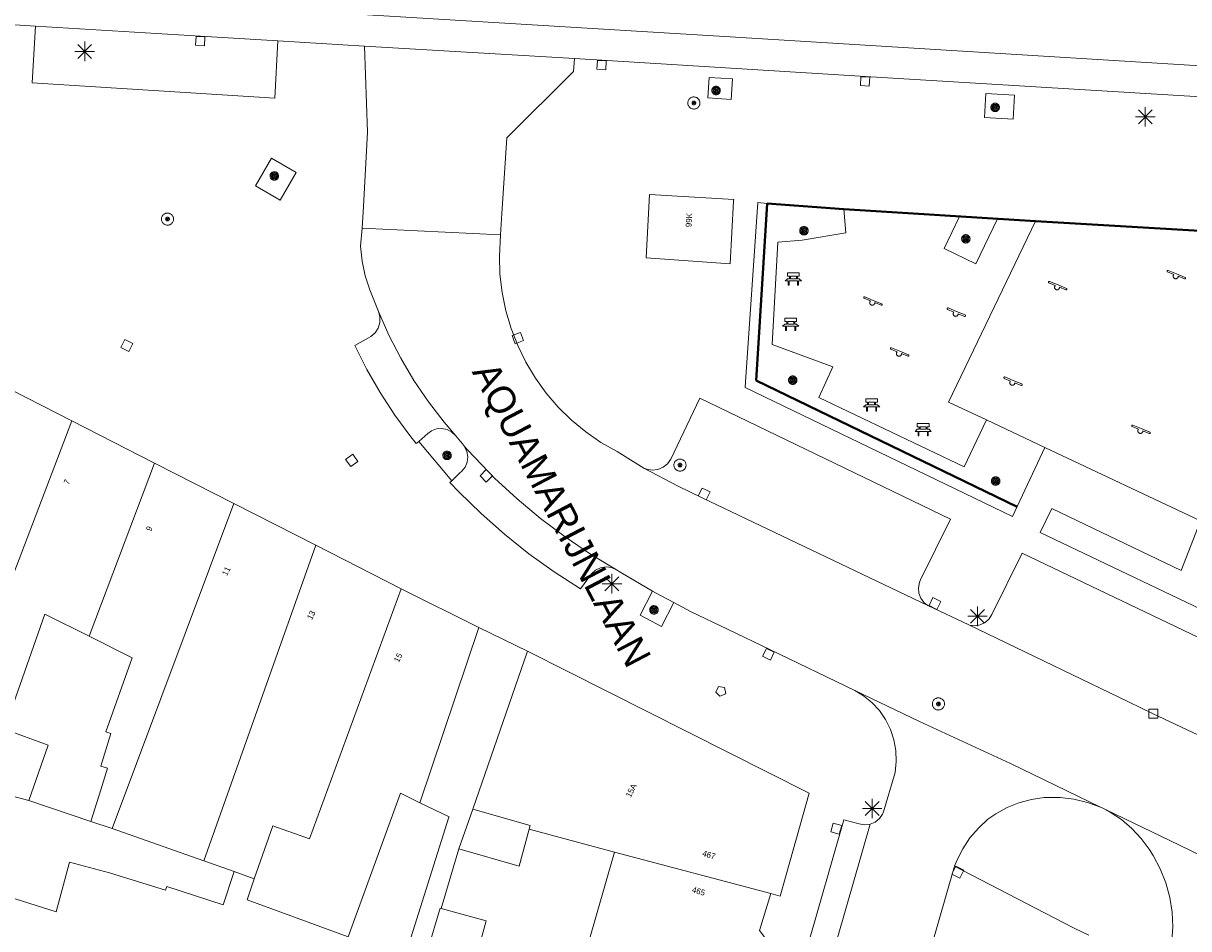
# Model space of a CAD drawing. Header units: metres. Extents: x 135779 to 137489, y 452643 to 455118.
# Tile 270 of 489: x 136738 to 136797, y 453838 to 453884. Entities that reach past the tile are written whole.
import ezdxf
from ezdxf.enums import TextEntityAlignment as Align

# ---------------------------------------------------------------- set-up
doc = ezdxf.new("R2010")
doc.units = ezdxf.units.M
doc.linetypes.add('DGN_Style_3', pattern=[78.572352, 56.123108, -22.449243])
doc.linetypes.add('DGN_Style_4', pattern=[89.853097, 44.898487, -22.449243, 0.056123, -22.449243])
for name, color, linetype, lineweight in [('KTop_NAR_Huisnummer (t)', 7, 'Continuous', 13), ('KTop_ORL_Weg_Straatnaam (t)', 7, 'Continuous', 13), ('KTop_OTD_Open verharding', 15, 'Continuous', 13), ('KTop_PAL_Lichtmast', 40, 'Continuous', 13), ('KTop_PND_Grondvlaksituatie van BAG-pand [tachy]', 1, 'Continuous', 13), ('KTop_PND_Pandscheiding', 40, 'Continuous', 13), ('KTop_PUT_Brandkraan of -put', 1, 'Continuous', 13), ('KTop_PUT_Inspectie- of rioolput', 15, 'Continuous', 13), ('KTop_PUT_Kolk', 15, 'Continuous', 13), ('KTop_SHD_Hek (l)', 15, 'DGN_Style_4', 40), ('KTop_STM_Bank', 40, 'Continuous', 13), ('KTop_STM_Speelvoorziening', 40, 'Continuous', 13), ('KTop_VGO_Boom', 92, 'Continuous', 13), ('KTop_VGO_Haag (l)', 92, 'DGN_Style_3', 40), ('KTop_WGD_Parkeervlak', 251, 'Continuous', 13), ('KTop_WGD_Rijbaan_Lokale weg', 251, 'Continuous', 13), ('KTop_WGD_Rijbaan_Lokale weg_verkeersdrempel', 40, 'Continuous', 13), ('KTop_WGD_Voetpad', 251, 'Continuous', 13)]:
    doc.layers.add(name, color=color, linetype=linetype, lineweight=lineweight)
doc.styles.add('Style-ROVU', font='ROVU.shx')

# ---------------------------------------------------------------- blocks, each defined once
blk = doc.blocks.new('PAL_Lichtmast')
at = {"layer": 'KTop_PAL_Lichtmast'}
for p, q in [((-0.354, -0.354), (0.354, 0.354)), ((0.354, -0.354), (-0.354, 0.354)), ((0, -0.5), (0, 0.5)), ((-0.5, 0), (0.5, 0))]:
    blk.add_line(p, q, dxfattribs=at)
blk = doc.blocks.new('PUT_Kolk')
at = {"layer": 'KTop_PUT_Kolk', "flags": 128}
blk.add_lwpolyline([(0.225, -0.225), (0.225, 0.225), (-0.225, 0.225), (-0.225, -0.225), (0.225, -0.225)], dxfattribs=at)
blk = doc.blocks.new('PUT_Brandkraan_of_-put')
at = {"layer": 'KTop_PUT_Brandkraan of -put'}
for p, q in [((-0.25, 0.034), (0, 0.25)), ((-0.158, -0.25), (-0.25, 0.034)), ((0, 0.25), (0.25, 0.033)), ((0.25, 0.033), (0.158, -0.25)), ((0.158, -0.25), (-0.158, -0.25))]:
    blk.add_line(p, q, dxfattribs=at)
blk = doc.blocks.new('PUT_Inspectie-_of_rioolput')
at = {"layer": 'KTop_PUT_Inspectie- of rioolput', "flags": 128}
for points in [[(0.31, 0), (0.308, 0.032), (0.303, 0.064), (0.294, 0.095), (0.283, 0.126), (0.268, 0.155), (0.25, 0.182), (0.23, 0.207), (0.207, 0.23), (0.182, 0.25), (0.154, 0.268), (0.126, 0.283), (0.095, 0.294), (0.064, 0.303), (0.032, 0.308), (0, 0.309), (-0.032, 0.308), (-0.064, 0.303), (-0.096, 0.294), (-0.126, 0.283), (-0.155, 0.268), (-0.182, 0.25), (-0.207, 0.23), (-0.23, 0.207), (-0.25, 0.182), (-0.268, 0.154), (-0.283, 0.126), (-0.294, 0.095), (-0.303, 0.064), (-0.308, 0.032), (-0.309, 0), (-0.308, -0.032), (-0.303, -0.064), (-0.294, -0.096), (-0.283, -0.126), (-0.268, -0.155), (-0.25, -0.182), (-0.23, -0.207), (-0.207, -0.23), (-0.182, -0.25), (-0.155, -0.268), (-0.126, -0.283), (-0.096, -0.294), (-0.064, -0.303), (-0.032, -0.308), (0, -0.309), (0.032, -0.308), (0.064, -0.303), (0.095, -0.294), (0.126, -0.283), (0.155, -0.268), (0.182, -0.25), (0.207, -0.23), (0.23, -0.207), (0.25, -0.182), (0.268, -0.155), (0.283, -0.126), (0.294, -0.096), (0.303, -0.064), (0.308, -0.032), (0.31, 0)], [(0.095, 0), (0.094, 0.009), (0.092, 0.019), (0.09, 0.029), (0.086, 0.038), (0.082, 0.047), (0.076, 0.055), (0.07, 0.063), (0.063, 0.07), (0.055, 0.076), (0.047, 0.082), (0.038, 0.086), (0.029, 0.09), (0.019, 0.092), (0.009, 0.094), (0, 0.094), (-0.01, 0.094), (-0.02, 0.092), (-0.029, 0.09), (-0.039, 0.086), (-0.048, 0.082), (-0.056, 0.076), (-0.064, 0.07), (-0.071, 0.063), (-0.077, 0.055), (-0.082, 0.047), (-0.087, 0.038), (-0.09, 0.029), (-0.093, 0.019), (-0.094, 0.009), (-0.095, 0), (-0.094, -0.01), (-0.093, -0.02), (-0.09, -0.029), (-0.087, -0.039), (-0.082, -0.048), (-0.077, -0.056), (-0.071, -0.064), (-0.064, -0.071), (-0.056, -0.077), (-0.047, -0.082), (-0.039, -0.087), (-0.029, -0.09), (-0.02, -0.093), (-0.01, -0.094), (0, -0.095), (0.009, -0.094), (0.019, -0.093), (0.029, -0.09), (0.038, -0.087), (0.047, -0.082), (0.055, -0.077), (0.063, -0.071), (0.07, -0.064), (0.076, -0.056), (0.082, -0.047), (0.086, -0.039), (0.09, -0.029), (0.092, -0.02), (0.094, -0.01), (0.095, 0)], [(0.035, 0), (0.034, 0.003), (0.034, 0.007), (0.033, 0.01), (0.031, 0.014), (0.03, 0.017), (0.028, 0.02), (0.026, 0.023), (0.023, 0.026), (0.02, 0.028), (0.017, 0.03), (0.014, 0.031), (0.01, 0.033), (0.007, 0.034), (0.003, 0.034), (0, 0.034), (-0.004, 0.034), (-0.007, 0.034), (-0.011, 0.033), (-0.014, 0.031), (-0.018, 0.03), (-0.021, 0.028), (-0.023, 0.026), (-0.026, 0.023), (-0.028, 0.02), (-0.03, 0.017), (-0.032, 0.014), (-0.033, 0.01), (-0.034, 0.007), (-0.035, 0.003), (-0.035, 0), (-0.035, -0.004), (-0.034, -0.007), (-0.033, -0.011), (-0.032, -0.014), (-0.03, -0.018), (-0.028, -0.021), (-0.026, -0.023), (-0.023, -0.026), (-0.021, -0.028), (-0.017, -0.03), (-0.014, -0.032), (-0.011, -0.033), (-0.007, -0.034), (-0.004, -0.035), (0, -0.035), (0.003, -0.035), (0.007, -0.034), (0.01, -0.033), (0.014, -0.032), (0.017, -0.03), (0.02, -0.028), (0.023, -0.026), (0.026, -0.023), (0.028, -0.021), (0.03, -0.017), (0.031, -0.014), (0.033, -0.011), (0.034, -0.007), (0.034, -0.004), (0.035, 0)], [(0.01, 0.02), (0.007, 0.02), (0.005, 0.021), (0.003, 0.022), (0.001, 0.022), (-0.001, 0.022), (-0.004, 0.022), (-0.006, 0.021), (-0.008, 0.02), (-0.01, 0.019), (-0.012, 0.018), (-0.014, 0.017), (-0.016, 0.015), (-0.017, 0.013), (-0.019, 0.012), (-0.02, 0.009), (-0.021, 0.007), (-0.022, 0.005), (-0.022, 0.003), (-0.022, 0.001), (-0.022, -0.001), (-0.022, -0.004), (-0.022, -0.006), (-0.021, -0.008), (-0.02, -0.01), (-0.019, -0.012), (-0.017, -0.014), (-0.016, -0.016), (-0.014, -0.017), (-0.012, -0.019), (-0.01, -0.02), (-0.008, -0.021), (-0.006, -0.022), (-0.003, -0.022), (-0.001, -0.022), (0.001, -0.022), (0.003, -0.022), (0.005, -0.022), (0.008, -0.021), (0.01, -0.02), (0.012, -0.019), (0.014, -0.017), (0.015, -0.016), (0.017, -0.014), (0.018, -0.012), (0.02, -0.01), (0.02, -0.008), (0.021, -0.006), (0.022, -0.003), (0.022, -0.001), (0.022, 0.001), (0.022, 0.003), (0.021, 0.005), (0.02, 0.008), (0.019, 0.01), (0.018, 0.012), (0.017, 0.014), (0.015, 0.015), (0.013, 0.017), (0.012, 0.018), (0.01, 0.02)]]:
    blk.add_lwpolyline(points, dxfattribs=at)
blk = doc.blocks.new('STM_Speelvoorziening')
at = {"layer": 'KTop_STM_Speelvoorziening'}
for p, q in [((-0.456, 0.218), (-0.455, 0.222)), ((-0.456, 0.214), (-0.456, 0.218)), ((-0.456, 0.21), (-0.456, 0.214)), ((-0.455, 0.206), (-0.456, 0.21)), ((-0.455, 0.222), (-0.454, 0.226)), ((-0.454, 0.202), (-0.455, 0.206)), ((-0.454, 0.226), (-0.453, 0.23)), ((-0.453, 0.198), (-0.454, 0.202)), ((-0.453, 0.23), (-0.451, 0.234)), ((-0.451, 0.194), (-0.453, 0.198)), ((-0.451, 0.234), (-0.449, 0.237)), ((-0.449, 0.19), (-0.451, 0.194)), ((-0.449, 0.237), (-0.446, 0.24)), ((-0.446, 0.187), (-0.449, 0.19)), ((-0.446, 0.24), (-0.443, 0.243)), ((-0.443, 0.184), (-0.446, 0.187)), ((-0.443, 0.243), (-0.44, 0.246)), ((-0.44, 0.182), (-0.443, 0.184)), ((-0.44, 0.246), (-0.436, 0.248)), ((-0.436, 0.179), (-0.44, 0.182)), ((-0.436, 0.248), (-0.433, 0.25)), ((-0.433, 0.178), (-0.436, 0.179)), ((-0.433, 0.25), (-0.429, 0.251)), ((-0.109, 0.044), (-0.433, 0.178)), ((-0.429, 0.251), (-0.425, 0.253)), ((-0.425, 0.253), (-0.421, 0.253)), ((-0.421, 0.253), (-0.417, 0.253)), ((-0.417, 0.253), (-0.412, 0.253)), ((-0.412, 0.253), (-0.408, 0.253)), ((-0.408, 0.253), (-0.404, 0.251)), ((-0.404, 0.251), (-0.402, 0.251)), ((-0.402, 0.251), (0.031, 0.072)), ((-0.14, -0.007), (-0.135, 0.006)), ((-0.135, 0.006), (-0.129, 0.018)), ((-0.129, 0.018), (-0.122, 0.029)), ((-0.122, 0.029), (-0.114, 0.04)), ((-0.114, 0.04), (-0.109, 0.044)), ((0.031, 0.072), (0.464, -0.106)), ((-0.146, -0.033), (-0.144, -0.02)), ((-0.146, -0.047), (-0.146, -0.033)), ((-0.146, -0.06), (-0.146, -0.047)), ((-0.144, -0.073), (-0.146, -0.06)), ((-0.144, -0.02), (-0.14, -0.007)), ((-0.14, -0.086), (-0.144, -0.073)), ((-0.135, -0.099), (-0.14, -0.086)), ((-0.129, -0.111), (-0.135, -0.099)), ((-0.122, -0.122), (-0.129, -0.111)), ((-0.114, -0.133), (-0.122, -0.122)), ((-0.104, -0.143), (-0.114, -0.133)), ((-0.093, -0.151), (-0.104, -0.143)), ((-0.082, -0.158), (-0.093, -0.151)), ((-0.07, -0.164), (-0.082, -0.158)), ((-0.057, -0.169), (-0.07, -0.164)), ((-0.044, -0.172), (-0.057, -0.169)), ((-0.031, -0.174), (-0.044, -0.172)), ((-0.017, -0.175), (-0.031, -0.174)), ((-0.004, -0.174), (-0.017, -0.175)), ((0.009, -0.172), (-0.004, -0.174)), ((0.022, -0.169), (0.009, -0.172)), ((0.035, -0.164), (0.022, -0.169)), ((0.047, -0.158), (0.035, -0.164)), ((0.058, -0.151), (0.047, -0.158)), ((0.069, -0.143), (0.058, -0.151)), ((0.078, -0.133), (0.069, -0.143)), ((0.086, -0.122), (0.078, -0.133)), ((0.094, -0.111), (0.086, -0.122)), ((0.1, -0.099), (0.094, -0.111)), ((0.105, -0.086), (0.1, -0.099)), ((0.108, -0.073), (0.105, -0.086)), ((0.11, -0.06), (0.108, -0.073)), ((0.112, -0.046), (0.11, -0.06)), ((0.434, -0.179), (0.112, -0.046)), ((0.439, -0.18), (0.434, -0.179)), ((0.443, -0.181), (0.439, -0.18)), ((0.447, -0.181), (0.443, -0.181)), ((0.451, -0.181), (0.447, -0.181)), ((0.455, -0.18), (0.451, -0.181)), ((0.459, -0.179), (0.455, -0.18)), ((0.463, -0.178), (0.459, -0.179)), ((0.467, -0.176), (0.463, -0.178)), ((0.464, -0.106), (0.467, -0.107)), ((0.467, -0.107), (0.47, -0.11)), ((0.47, -0.174), (0.467, -0.176)), ((0.47, -0.11), (0.474, -0.112)), ((0.474, -0.171), (0.47, -0.174)), ((0.474, -0.112), (0.477, -0.115)), ((0.477, -0.168), (0.474, -0.171)), ((0.477, -0.115), (0.479, -0.118)), ((0.479, -0.165), (0.477, -0.168)), ((0.479, -0.118), (0.481, -0.122)), ((0.481, -0.161), (0.479, -0.165)), ((0.481, -0.122), (0.483, -0.125)), ((0.483, -0.158), (0.481, -0.161)), ((0.483, -0.125), (0.485, -0.129)), ((0.485, -0.154), (0.483, -0.158)), ((0.485, -0.129), (0.486, -0.133)), ((0.486, -0.15), (0.485, -0.154)), ((0.486, -0.133), (0.486, -0.138)), ((0.486, -0.138), (0.487, -0.142)), ((0.487, -0.142), (0.486, -0.146)), ((0.486, -0.146), (0.486, -0.15))]:
    blk.add_line(p, q, dxfattribs=at)
blk = doc.blocks.new('STM_Bank')
at = {"layer": 'KTop_STM_Bank'}
for p, q in [((-0.416, -0.089), (-0.298, 0.019)), ((-0.298, 0.314), (0.298, 0.314)), ((-0.298, 0.143), (-0.298, 0.314)), ((-0.2, 0.143), (-0.298, 0.143)), ((-0.298, 0.019), (-0.2, 0.019)), ((-0.2, 0.019), (-0.2, 0.143)), ((0.157, 0.143), (-0.154, 0.143)), ((-0.154, 0.143), (-0.154, 0.019)), ((-0.154, 0.019), (0.157, 0.019)), ((0.157, 0.019), (0.157, 0.143)), ((0.298, 0.143), (0.203, 0.143)), ((0.203, 0.143), (0.203, 0.019)), ((0.203, 0.019), (0.298, 0.019)), ((0.298, 0.314), (0.298, 0.143)), ((0.298, 0.019), (0.416, -0.089)), ((-0.259, -0.089), (-0.416, -0.089)), ((-0.259, -0.315), (-0.259, -0.089)), ((-0.213, -0.315), (-0.259, -0.315)), ((0.216, -0.089), (-0.213, -0.089)), ((-0.213, -0.089), (-0.213, -0.315)), ((0.216, -0.305), (0.216, -0.089)), ((0.259, -0.305), (0.216, -0.305)), ((0.416, -0.089), (0.259, -0.089)), ((0.259, -0.089), (0.259, -0.305))]:
    blk.add_line(p, q, dxfattribs=at)
blk = doc.blocks.new('VGO_Boom')
at = {"layer": 'KTop_VGO_Boom', "flags": 128}
for points in [[(0.215, 0), (0.214, 0.022), (0.21, 0.045), (0.204, 0.066), (0.196, 0.087), (0.186, 0.108), (0.174, 0.126), (0.16, 0.144), (0.144, 0.16), (0.126, 0.174), (0.107, 0.186), (0.087, 0.196), (0.066, 0.204), (0.045, 0.21), (0.022, 0.214), (-0.001, 0.215), (-0.023, 0.214), (-0.045, 0.21), (-0.067, 0.204), (-0.088, 0.196), (-0.108, 0.186), (-0.127, 0.174), (-0.144, 0.16), (-0.16, 0.144), (-0.174, 0.126), (-0.187, 0.107), (-0.197, 0.087), (-0.205, 0.066), (-0.211, 0.045), (-0.214, 0.022), (-0.215, -0.001), (-0.214, -0.023), (-0.211, -0.045), (-0.205, -0.067), (-0.197, -0.088), (-0.187, -0.108), (-0.174, -0.127), (-0.16, -0.144), (-0.144, -0.16), (-0.127, -0.174), (-0.108, -0.187), (-0.088, -0.197), (-0.067, -0.205), (-0.045, -0.211), (-0.023, -0.214), (0, -0.215), (0.022, -0.214), (0.045, -0.211), (0.066, -0.205), (0.087, -0.197), (0.108, -0.187), (0.126, -0.174), (0.144, -0.16), (0.16, -0.144), (0.174, -0.127), (0.186, -0.108), (0.196, -0.088), (0.204, -0.067), (0.21, -0.045), (0.214, -0.023), (0.215, -0.001)], [(0.155, 0), (0.154, 0.016), (0.152, 0.032), (0.147, 0.048), (0.142, 0.063), (0.134, 0.078), (0.125, 0.091), (0.115, 0.104), (0.104, 0.115), (0.091, 0.125), (0.077, 0.134), (0.063, 0.142), (0.048, 0.147), (0.032, 0.152), (0.016, 0.154), (-0.001, 0.155), (-0.017, 0.154), (-0.033, 0.152), (-0.048, 0.147), (-0.064, 0.142), (-0.078, 0.134), (-0.092, 0.125), (-0.104, 0.115), (-0.116, 0.104), (-0.126, 0.091), (-0.135, 0.077), (-0.142, 0.063), (-0.148, 0.048), (-0.152, 0.032), (-0.155, 0.016), (-0.155, -0.001), (-0.155, -0.017), (-0.152, -0.033), (-0.148, -0.048), (-0.142, -0.064), (-0.135, -0.078), (-0.126, -0.092), (-0.116, -0.104), (-0.104, -0.116), (-0.092, -0.126), (-0.078, -0.135), (-0.064, -0.142), (-0.048, -0.148), (-0.033, -0.152), (-0.017, -0.155), (0, -0.155), (0.016, -0.155), (0.032, -0.152), (0.048, -0.148), (0.063, -0.142), (0.078, -0.135), (0.091, -0.126), (0.104, -0.116), (0.115, -0.104), (0.125, -0.092), (0.134, -0.078), (0.142, -0.064), (0.147, -0.048), (0.152, -0.033), (0.154, -0.017), (0.155, -0.001)], [(0.095, 0), (0.094, 0.01), (0.093, 0.02), (0.09, 0.029), (0.087, 0.039), (0.082, 0.048), (0.077, 0.056), (0.071, 0.064), (0.064, 0.071), (0.056, 0.077), (0.047, 0.082), (0.039, 0.087), (0.029, 0.09), (0.02, 0.093), (0.01, 0.094), (-0.001, 0.095), (-0.01, 0.094), (-0.02, 0.093), (-0.03, 0.09), (-0.039, 0.087), (-0.048, 0.082), (-0.056, 0.077), (-0.064, 0.071), (-0.071, 0.064), (-0.077, 0.056), (-0.083, 0.047), (-0.087, 0.039), (-0.091, 0.029), (-0.093, 0.02), (-0.095, 0.01), (-0.095, -0.001), (-0.095, -0.01), (-0.093, -0.02), (-0.091, -0.03), (-0.087, -0.039), (-0.083, -0.048), (-0.077, -0.056), (-0.071, -0.064), (-0.064, -0.071), (-0.056, -0.077), (-0.048, -0.083), (-0.039, -0.087), (-0.03, -0.091), (-0.02, -0.093), (-0.01, -0.095), (0, -0.095), (0.01, -0.095), (0.02, -0.093), (0.029, -0.091), (0.039, -0.087), (0.048, -0.083), (0.056, -0.077), (0.064, -0.071), (0.071, -0.064), (0.077, -0.056), (0.082, -0.048), (0.087, -0.039), (0.09, -0.03), (0.093, -0.02), (0.094, -0.01), (0.095, -0.001)], [(0.035, 0), (0.035, 0.004), (0.034, 0.007), (0.033, 0.011), (0.032, 0.014), (0.03, 0.018), (0.028, 0.021), (0.026, 0.023), (0.023, 0.026), (0.021, 0.028), (0.017, 0.03), (0.014, 0.032), (0.011, 0.033), (0.007, 0.034), (0.004, 0.035), (-0.001, 0.035), (-0.004, 0.035), (-0.008, 0.034), (-0.011, 0.033), (-0.015, 0.032), (-0.018, 0.03), (-0.021, 0.028), (-0.024, 0.026), (-0.027, 0.023), (-0.029, 0.021), (-0.031, 0.017), (-0.032, 0.014), (-0.034, 0.011), (-0.035, 0.007), (-0.035, 0.004), (-0.035, -0.001), (-0.035, -0.004), (-0.035, -0.008), (-0.034, -0.011), (-0.032, -0.015), (-0.031, -0.018), (-0.029, -0.021), (-0.027, -0.024), (-0.024, -0.027), (-0.021, -0.029), (-0.018, -0.031), (-0.015, -0.032), (-0.011, -0.034), (-0.008, -0.035), (-0.004, -0.035), (0, -0.035), (0.004, -0.035), (0.007, -0.035), (0.011, -0.034), (0.014, -0.032), (0.018, -0.031), (0.021, -0.029), (0.023, -0.027), (0.026, -0.024), (0.028, -0.021), (0.03, -0.018), (0.032, -0.015), (0.033, -0.011), (0.034, -0.008), (0.035, -0.004), (0.035, 0)]]:
    blk.add_lwpolyline(points, dxfattribs=at)

msp = doc.modelspace()

# ---------------------------------------------------------------- linework, layer by layer
at = {"layer": 'KTop_OTD_Open verharding', "flags": 128}
for points in [[(136786.906, 453864.143), (136785.775, 453861.744), (136778.359, 453865.282), (136779.076, 453866.843), (136775.986, 453867.979), (136776.271, 453873.198), (136777.509, 453873.3), (136779.745, 453873.683), (136779.634, 453874.877)], [(136785.53, 453874.514), (136784.747, 453872.871), (136786.371, 453872.096), (136787.468, 453874.395)], [(136786.906, 453864.143), (136784.977, 453865.044), (136789.419, 453874.275)], [(136789.882, 453862.724), (136786.906, 453864.143)]]:
    msp.add_lwpolyline(points, dxfattribs=at)
at = {"layer": 'KTop_PND_Grondvlaksituatie van BAG-pand [tachy]', "flags": 128}
for points in [[(136769.731, 453875.625), (136769.55, 453872.397), (136773.837, 453872.104), (136774.019, 453875.299), (136774.023, 453875.373), (136769.731, 453875.625)], [(136740.268, 453864.091), (136737.176, 453865.669), (136737.13, 453865.814), (136735.169, 453864.959), (136735.198, 453864.854), (136734.506, 453862.483), (136732.932, 453857.286), (136729.903, 453846.89)], [(136744.489, 453861.937), (136740.268, 453864.091)], [(136748.524, 453859.878), (136744.489, 453861.937)], [(136752.712, 453857.741), (136748.524, 453859.878)], [(136757.07, 453855.524), (136752.712, 453857.741)], [(136761.028, 453853.545), (136757.07, 453855.524)], [(136738.071, 453844.725), (136739.061, 453847.551), (136736.841, 453848.361), (136738.894, 453854.234), (136741.156, 453853.104)], [(136758.009, 453844.601), (136761.028, 453853.545)], [(136741.156, 453853.104), (136743.347, 453852.009), (136742.005, 453848.23), (136742.264, 453848.149), (136741.75, 453846.478), (136742.092, 453846.371), (136741.748, 453845.269), (136741.244, 453843.657)], [(136763.512, 453852.336), (136760.712, 453844.289)], [(136775.911, 453839.98), (136776.386, 453839.847), (136777.871, 453845.101), (136763.512, 453852.336)], [(136749.566, 453840.726), (136749.212, 453839.663), (136754.358, 453837.767), (136757.035, 453845.103), (136758.009, 453844.601)], [(136741.244, 453843.657), (136738.071, 453844.725)], [(136760.712, 453844.289), (136760.009, 453842.269)], [(136760.009, 453842.269), (136763.072, 453841.38), (136763.583, 453843.262)], [(136763.583, 453843.262), (136767.946, 453842.088)], [(136728.801, 453842.187), (136736.673, 453839.941), (136739.474, 453839.047), (136740.155, 453841.58), (136742.19, 453841.033), (136745.038, 453840.158), (136745.112, 453840.343), (136747.991, 453839.411), (136748.547, 453841.108)], [(136767.946, 453842.088), (136766.597, 453837.412)], [(136748.547, 453841.108), (136749.566, 453840.726)], [(136774.493, 453835.12), (136774.559, 453835.411), (136775.16, 453835.507), (136775.715, 453837.603), (136775.332, 453838.089), (136775.911, 453839.98)], [(136759.102, 453839.216), (136759.054, 453839.229), (136758.421, 453837.129)], [(136758.421, 453837.129), (136760.813, 453836.461), (136761.401, 453838.583), (136759.102, 453839.216)]]:
    msp.add_lwpolyline(points, dxfattribs=at)
at = {"layer": 'KTop_PND_Pandscheiding', "flags": 128}
for points in [[(136740.268, 453864.091), (136735.424, 453851.413), (136736.034, 453851.183), (136734.144, 453845.766)], [(136741.156, 453853.104), (136744.489, 453861.937)], [(136748.524, 453859.878), (136742.331, 453843.291)], [(136747.001, 453841.651), (136752.712, 453857.741)], [(136757.07, 453855.524), (136752.392, 453842.77), (136750.512, 453843.434), (136749.566, 453840.726)], [(136738.071, 453844.725), (136734.144, 453845.766)], [(136763.583, 453843.262), (136763.637, 453843.46), (136760.712, 453844.289)], [(136742.331, 453843.291), (136741.244, 453843.657)], [(136747.001, 453841.651), (136742.331, 453843.291)], [(136775.911, 453839.98), (136767.946, 453842.088)], [(136748.547, 453841.108), (136747.001, 453841.651)]]:
    msp.add_lwpolyline(points, dxfattribs=at)
at = {"layer": 'KTop_SHD_Hek (l)', "flags": 128}
for points in [[(136779.634, 453874.877), (136775.733, 453875.174)], [(136789.419, 453874.275), (136779.634, 453874.877)], [(136800.569, 453873.618), (136789.419, 453874.275)]]:
    msp.add_lwpolyline(points, dxfattribs=at)
at = {"layer": 'KTop_VGO_Haag (l)', "flags": 128}
msp.add_lwpolyline([(136775.733, 453875.174), (136775.174, 453866.142), (136785.251, 453861.267), (136788.475, 453859.707)], dxfattribs=at)
at = {"layer": 'KTop_WGD_Parkeervlak', "flags": 128}
for points in [[(136759.85, 453863.32), (136759.654, 453863.515), (136759.411, 453863.647), (136759.141, 453863.703), (136758.865, 453863.68), (136758.608, 453863.58), (136758.43, 453863.44), (136757.955, 453863.036)], [(136759.65, 453861.038), (136760.05, 453861.43), (136760.14, 453861.51), (136760.318, 453861.725), (136760.428, 453861.981), (136760.461, 453862.258), (136760.414, 453862.533), (136760.292, 453862.784)]]:
    msp.add_lwpolyline(points, dxfattribs=at)
at = {"layer": 'KTop_WGD_Rijbaan_Lokale weg', "flags": 128}
for points in [[(136666, 453890.428), (136672.769, 453889.777), (136705.821, 453887.74), (136734.587, 453886.077), (136774.114, 453883.665), (136808.298, 453881.552), (136821.318, 453880.707), (136821.446, 453879.128)], [(136750.768, 453883.466), (136746.832, 453883.705), (136738.421, 453884.218)], [(136755.91, 453869.67), (136755.53, 453870.6), (136755.465, 453870.764), (136755.231, 453871.488), (136755.074, 453872.234), (136754.996, 453872.991), (136755.074, 453873.915)], [(136755.074, 453873.915), (136762.123, 453873.583)], [(136762.123, 453873.583), (136762.07, 453872.48), (136762.1, 453871.568), (136762.21, 453870.632), (136762.399, 453869.707), (136762.666, 453868.803), (136763.008, 453867.924), (136763.423, 453867.077), (136763.909, 453866.268), (136764.461, 453865.503), (136765.076, 453864.788), (136765.75, 453864.128), (136766.477, 453863.527), (136767.252, 453862.99), (136768.07, 453862.52), (136769.44, 453861.68)], [(136759.85, 453863.32), (136759.253, 453864.018), (136758.45, 453865.063), (136757.711, 453866.155), (136757.04, 453867.289), (136756.439, 453868.463), (136755.91, 453869.67)], [(136760.292, 453862.784), (136760.19, 453862.91), (136759.85, 453863.32)], [(136768.05, 453856.49), (136766.712, 453857.297), (136765.418, 453858.171), (136764.169, 453859.11), (136762.971, 453860.112), (136761.825, 453861.174), (136761.526, 453861.469), (136760.452, 453862.603), (136760.292, 453862.784)], [(136769.44, 453861.68), (136771.19, 453860.75), (136772.42, 453860.16), (136783.929, 453854.68)], [(136769.887, 453855.41), (136768.26, 453856.36), (136768.05, 453856.49)], [(136770.97, 453854.825), (136770.036, 453855.323), (136769.887, 453855.41)], [(136780.2, 453850.33), (136775.9, 453852.41), (136773.7, 453853.46), (136771.85, 453854.356), (136770.97, 453854.825)], [(136783.929, 453854.68), (136786.017, 453853.686)], [(136786.017, 453853.686), (136794.159, 453849.761), (136795.42, 453849.153), (136804.295, 453844.96)], [(136780.2, 453850.33), (136780.634, 453850.069), (136781.069, 453849.719), (136781.45, 453849.311), (136781.768, 453848.852), (136782.018, 453848.352), (136782.194, 453847.823), (136782.292, 453847.273), (136782.311, 453846.715), (136782.25, 453846.16), (136781.66, 453844.15), (136781.612, 453844.036), (136781.453, 453843.804), (136781.235, 453843.626), (136780.977, 453843.516)], [(136792.726, 453844.394), (136788.138, 453846.61), (136783.5, 453848.76), (136780.2, 453850.33)], [(136785.284, 453841.37), (136785.399, 453841.663), (136785.698, 453842.259), (136786.066, 453842.815), (136786.498, 453843.324), (136786.987, 453843.777), (136787.385, 453844.055), (136787.96, 453844.371), (136788.568, 453844.614), (136789.202, 453844.782), (136789.852, 453844.872), (136789.957, 453844.878), (136790.665, 453844.876), (136791.369, 453844.793), (136792.059, 453844.632), (136792.726, 453844.394)], [(136793.019, 453844.252), (136792.847, 453844.339), (136792.726, 453844.394)], [(136793.019, 453844.252), (136793.22, 453844.139), (136793.797, 453843.753), (136794.325, 453843.303), (136794.798, 453842.795), (136795.21, 453842.237), (136795.413, 453841.914), (136795.768, 453841.236), (136796.05, 453840.524), (136796.257, 453839.787), (136796.386, 453839.032), (136796.418, 453838.292), (136796.37, 453837.558), (136796.242, 453836.833), (136796.003, 453835.961)], [(136804.94, 453838.43), (136802.18, 453839.81), (136796.753, 453842.449), (136793.019, 453844.252)], [(136768.922, 453801.577), (136780.977, 453843.516)], [(136785.284, 453841.37), (136780.451, 453824.579), (136773.424, 453800.268)]]:
    msp.add_lwpolyline(points, dxfattribs=at)
at = {"layer": 'KTop_WGD_Rijbaan_Lokale weg_verkeersdrempel', "flags": 128}
for points in [[(136755.191, 453883.2), (136755.34, 453878.816), (136755.134, 453875.029), (136755.074, 453873.915)], [(136765.909, 453882.563), (136755.191, 453883.2)], [(136762.123, 453873.583), (136762.195, 453874.663), (136762.452, 453878.517), (136765.859, 453881.904), (136765.909, 453882.563)]]:
    msp.add_lwpolyline(points, dxfattribs=at)
at = {"layer": 'KTop_WGD_Voetpad', "flags": 128}
for points in [[(136738.421, 453884.218), (136737.074, 453884.3)], [(136738.421, 453884.218), (136738.238, 453881.331), (136750.626, 453880.55), (136750.768, 453883.466)], [(136755.191, 453883.2), (136750.768, 453883.466)], [(136799.336, 453880.513), (136798.119, 453880.596), (136780.735, 453881.649), (136767.295, 453882.484), (136765.909, 453882.563)], [(136772.768, 453881.604), (136772.705, 453880.558), (136773.898, 453880.486), (136773.961, 453881.532), (136772.768, 453881.604)], [(136788.277, 453879.477), (136788.349, 453880.705), (136786.879, 453880.791), (136786.807, 453879.564), (136788.277, 453879.477)], [(136750.896, 453875.336), (136751.715, 453876.747), (136750.454, 453877.479), (136749.635, 453876.067), (136750.896, 453875.336)], [(136779.634, 453874.877), (136775.733, 453875.174), (136775.258, 453875.217), (136774.623, 453866.082), (136774.602, 453865.783), (136788.242, 453859.206), (136789.882, 453862.724)], [(136785.53, 453874.514), (136779.634, 453874.877)], [(136787.468, 453874.395), (136785.53, 453874.514)], [(136789.419, 453874.275), (136787.468, 453874.395)], [(136800.569, 453873.618), (136789.419, 453874.275)], [(136797.833, 453858.997), (136796.832, 453856.455), (136791.129, 453859.2), (136790.246, 453859.625), (136789.656, 453858.399), (136799.693, 453853.603), (136801.603, 453852.67), (136802.764, 453855.066), (136802.782, 453855.103), (136798.638, 453857.023), (136800.468, 453865.632), (136802.114, 453873.514), (136801.324, 453873.573), (136800.569, 453873.618)], [(136755.91, 453869.67), (136755.983, 453869.389), (136755.976, 453869.099), (136755.891, 453868.822), (136755.734, 453868.579), (136755.517, 453868.387), (136755.4, 453868.32), (136754.7, 453867.94), (136755.309, 453866.715), (136755.988, 453865.527), (136756.736, 453864.381), (136757.549, 453863.28), (136757.83, 453862.93), (136757.955, 453863.036)], [(136783.929, 453854.68), (136783.741, 453854.815), (136783.568, 453855.038), (136783.464, 453855.3), (136783.437, 453855.581), (136783.489, 453855.858), (136783.54, 453855.98), (136785.07, 453859.08), (136772.29, 453865.24), (136770.81, 453862.14), (136770.644, 453861.905), (136770.42, 453861.725), (136770.155, 453861.614), (136769.869, 453861.579), (136769.585, 453861.624), (136769.44, 453861.68)], [(136757.955, 453863.036), (136759.65, 453861.038)], [(136789.882, 453862.724), (136797.833, 453858.997)], [(136759.65, 453861.038), (136759.55, 453860.94), (136759.998, 453860.47), (136761.138, 453859.358), (136762.332, 453858.304), (136763.578, 453857.311), (136764.871, 453856.383), (136766.21, 453855.52), (136766.762, 453856.287), (136766.975, 453856.474), (136767.231, 453856.594), (136767.51, 453856.638), (136767.791, 453856.602), (136768.05, 453856.49)], [(136804.295, 453844.96), (136804.113, 453845.172), (136803.997, 453845.427), (136803.959, 453845.705), (136804.003, 453846.01), (136805.545, 453849.293), (136788.726, 453857.34), (136787.188, 453854.221), (136787.045, 453853.985), (136786.84, 453853.801), (136786.592, 453853.682), (136786.32, 453853.64), (136786.047, 453853.677), (136786.017, 453853.686)], [(136769.887, 453855.41), (136769.249, 453854.171), (136770.343, 453853.608), (136770.97, 453854.825)], [(136763.512, 453852.336), (136761.028, 453853.545)], [(136758.009, 453844.601), (136759.506, 453843.892), (136759.5, 453843.874), (136756.501, 453834.371)], [(136780.977, 453843.516), (136780.697, 453843.483), (136780.42, 453843.53), (136779.64, 453843.74), (136777.75, 453837.17), (136772.108, 453817.981), (136767.542, 453801.978)], [(136759.102, 453839.216), (136760.009, 453842.269)], [(136792.13, 453837.857), (136791.391, 453838.219), (136791.315, 453838.256), (136785.67, 453841.181), (136785.284, 453841.37)]]:
    msp.add_lwpolyline(points, dxfattribs=at)

# ---------------------------------------------------------------- block references
at = {"layer": 'KTop_PAL_Lichtmast'}
for p in [(136740.924, 453882.93), (136795.012, 453879.594), (136767.811, 453855.78), (136786.453, 453854.12), (136781.081, 453844.32)]:
    msp.add_blockref('PAL_Lichtmast', p, dxfattribs=at)
at = {"layer": 'KTop_PUT_Brandkraan of -put', "rotation": 243.2580564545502}
msp.add_blockref('PUT_Brandkraan_of_-put', (136773.401, 453850.28), dxfattribs=at)
at = {"layer": 'KTop_PUT_Inspectie- of rioolput'}
for p, rotation in [((136771.989, 453880.3), 19.81587639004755), ((136745.147, 453874.379), 86.81877168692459), ((136771.282, 453861.832), 146.8738491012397), ((136784.461, 453849.651), 245.1293587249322)]:
    msp.add_blockref('PUT_Inspectie-_of_rioolput', p, dxfattribs=dict(at, rotation=rotation))
at = {"layer": 'KTop_PUT_Kolk'}
for p, rotation in [((136746.818, 453883.456), 86.5251782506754), ((136767.28, 453882.235), 86.73775302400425), ((136780.721, 453881.4), 86.53366143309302), ((136743.074, 453867.935), 242.9645240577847), ((136763.012, 453868.311), 201.2599415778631), ((136754.545, 453862.07), 36.44288746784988), ((136761.401, 453861.282), 45.3858243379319), ((136772.517, 453860.363), 244.3741397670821), ((136784.281, 453854.775), 244.543046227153), ((136775.792, 453852.185), 64.18597408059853), ((136779.25, 453843.29), 343.9509952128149), ((136785.45, 453841.075), 63.91190579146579)]:
    msp.add_blockref('PUT_Kolk', p, dxfattribs=dict(at, rotation=rotation))
msp.add_blockref('PUT_Kolk', (136795.42, 453849.153), dxfattribs=at)
at = {"layer": 'KTop_STM_Bank'}
for p in [(136777.063, 453871.318), (136776.929, 453869.008), (136781.052, 453864.894), (136783.683, 453863.638)]:
    msp.add_blockref('STM_Bank', p, dxfattribs=at)
at = {"layer": 'KTop_STM_Speelvoorziening'}
for p in [(136796.579, 453871.51), (136790.531, 453870.948), (136781.105, 453870.163), (136785.359, 453869.594), (136782.469, 453867.563), (136788.247, 453866.077), (136794.774, 453863.623)]:
    msp.add_blockref('STM_Speelvoorziening', p, dxfattribs=at)
at = {"layer": 'KTop_VGO_Boom'}
for p in [(136773.123, 453880.936), (136787.354, 453880.074), (136750.594, 453876.579), (136777.602, 453873.787), (136785.859, 453873.371), (136777.032, 453866.164), (136759.404, 453862.329), (136787.381, 453861.018), (136769.954, 453854.449)]:
    msp.add_blockref('VGO_Boom', p, dxfattribs=at)

# ---------------------------------------------------------------- texts
at = {"layer": 'KTop_NAR_Huisnummer (t)', "style": 'Style-ROVU'}
for s, rotation, p in [('99K', 86.6, (136771.759, 453874.681)), ('7', 65.1, (136740.062, 453861.074)), ('9', 63, (136744.265, 453858.687)), ('11', 63.1, (136748.241, 453856.623)), ('13', 63.1, (136752.573, 453854.382)), ('15', 63.1, (136757.007, 453852.212)), ('15A', 63.3, (136768.954, 453845.555)), ('467', 344, (136773.08, 453841.862)), ('465', 344, (136772.552, 453840.007))]:
    msp.add_text(s, height=0.3, rotation=rotation, dxfattribs=at).set_placement(p, align=Align.MIDDLE_RIGHT)
at = {"layer": 'KTop_ORL_Weg_Straatnaam (t)', "style": 'Style-ROVU'}
msp.add_text('AQUAMARIJNLAAN', height=1.4, rotation=297.66774, dxfattribs=at).set_placement((136760.651, 453866.591))

doc.saveas('drawing.dxf')
